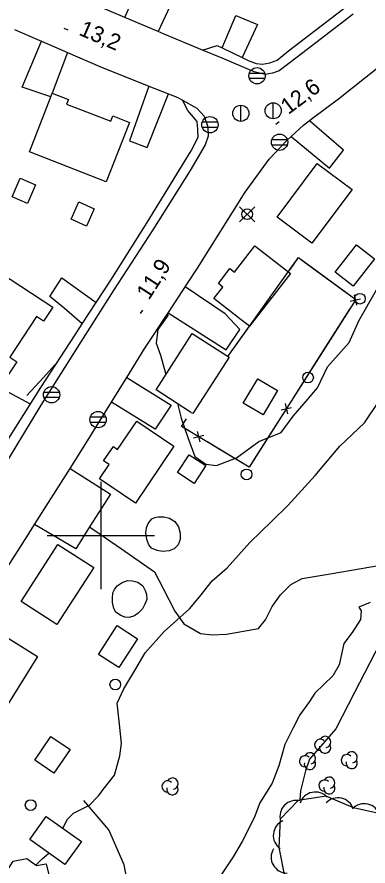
# Model space of a CAD drawing. Extents: x 646142 to 649934, y 5874075 to 5876351.
# Drawn here: x 647384.4 to 647449.8, y 5874738.3 to 5874896.7 of the extents above; entities that cross this region are included whole.
import ezdxf

# ---------------------------------------------------------------- set-up
doc = ezdxf.new("R2010")
doc.units = 0
for name, color, linetype in [('Niveau 1', 7, 'Continuous'), ('Niveau 19', 7, 'Continuous'), ('Niveau 2', 7, 'Continuous'), ('Niveau 21', 7, 'Continuous'), ('Niveau 22', 7, 'Continuous'), ('Niveau 3', 7, 'Continuous'), ('Niveau 31', 7, 'Continuous'), ('Niveau 36', 7, 'Continuous'), ('Niveau 37', 7, 'Continuous'), ('Niveau 4', 7, 'Continuous'), ('Niveau 44', 7, 'Continuous'), ('Niveau 61', 7, 'Continuous')]:
    doc.layers.add(name, color=color, linetype=linetype)

msp = doc.modelspace()

# ---------------------------------------------------------------- linework, layer by layer
at = {"layer": 'Niveau 1'}
for points in [[(647392.88, 5874745.39), (647393.77, 5874747.09), (647394.86, 5874748.19), (647397.88, 5874749.69), (647399.47, 5874751.34), (647400.67, 5874752.89), (647402.51, 5874755.27), (647403.55, 5874758.88), (647403.84, 5874761.19), (647403.48, 5874764.79), (647403.02, 5874768.72), (647404.27, 5874771.42), (647406.33, 5874774.84), (647408.28, 5874778.13), (647411.81, 5874782.1), (647416.55, 5874786.32), (647418.43, 5874788.61), (647420.77, 5874791.53), (647423.52, 5874793.96), (647427.79, 5874798.71), (647431.9, 5874802.68), (647434.94, 5874805.67), (647439.96, 5874811.19), (647444.56, 5874816.67), (647449.16, 5874821.04), (647451.81, 5874824.99)], [(647387.89, 5874738.52), (647389.07, 5874739.69), (647390.28, 5874740.74)]]:
    msp.add_lwpolyline(points, dxfattribs=at)
at = {"layer": 'Niveau 19'}
for points in [[(647404.46, 5874896.66), (647407.77, 5874904.32), (647414.14, 5874901.58), (647410.65, 5874894.06)], [(647422.62, 5874890.96), (647425.16, 5874897.03), (647429.19, 5874895.33), (647426.34, 5874889.16)], [(647390.67, 5874881.85), (647385.34, 5874883.65), (647388.9, 5874892.21)], [(647393.78, 5874890.1), (647390.93, 5874882.5)], [(647408.95, 5874883.86), (647405.32, 5874873.61), (647408.6, 5874872.42), (647412.58, 5874882.42)], [(647435.51, 5874874.45), (647442.63, 5874868.52), (647445.24, 5874871.9), (647438.87, 5874877.38)], [(647396.52, 5874839.5), (647393.17, 5874842.44), (647390.49, 5874844.62), (647392.71, 5874848.1), (647399.11, 5874843.46)], [(647412.53, 5874841.54), (647423.35, 5874834.67), (647425.88, 5874838.43), (647423.19, 5874841.36), (647415.72, 5874846.4)], [(647386.86, 5874824.51), (647377.65, 5874829.4), (647372.83, 5874821.91), (647381.55, 5874816.04)], [(647404.82, 5874829.48), (647413.08, 5874824.34), (647410.14, 5874819.85), (647401.98, 5874824.88)], [(647394.24, 5874812.47), (647401.76, 5874807.73), (647397.89, 5874801.62), (647395.3, 5874797.52), (647387.61, 5874802.05)]]:
    msp.add_lwpolyline(points, dxfattribs=at)
at = {"layer": 'Niveau 2'}
for points in [[(647414.29, 5874824.6), (647414.97, 5874821.92), (647416.22, 5874818.31), (647417.52, 5874814.76), (647419.58, 5874813.28), (647421.56, 5874813.06), (647425.29, 5874814.48), (647429.43, 5874817.52), (647433.6, 5874819.21), (647435.86, 5874822.29), (647438.28, 5874825.09), (647440.42, 5874827.58), (647442.28, 5874831.45), (647446.27, 5874835.98), (647448.13, 5874840.08), (647451.41, 5874845.82)], [(647412.41, 5874841.36), (647412.5, 5874841.07), (647410.6, 5874838.43), (647410.33, 5874835.9), (647411.09, 5874833.64), (647412.13, 5874830.03)], [(647386.19, 5874826.15), (647389.31, 5874829.45), (647391.96, 5874832.49)], [(647450.22, 5874787.48), (647448.13, 5874786.63), (647448.55, 5874785.97), (647448.43, 5874784.31), (647446.85, 5874781.93), (647445.3, 5874779.85), (647444.41, 5874775.89), (647443.27, 5874773.79), (647439.89, 5874770.58), (647438.88, 5874769.02), (647437.07, 5874766.55), (647435.85, 5874764.09), (647434.28, 5874761), (647433.16, 5874757.02), (647431.96, 5874753.8), (647431.96, 5874753.8), (647429.63, 5874750.11), (647428.57, 5874747.31), (647426.37, 5874742.93), (647424.66, 5874740.06), (647422.32, 5874736.49)]]:
    msp.add_lwpolyline(points, dxfattribs=at)
at = {"layer": 'Niveau 21'}
for points in [[(647447.03, 5874897.27), (647436.61, 5874889.26), (647433.24, 5874886.72), (647432, 5874886.24), (647430.63, 5874885.99), (647428.58, 5874886.49), (647422.59, 5874889.04), (647418.96, 5874890.56), (647411.82, 5874893.56), (647410.65, 5874894.06), (647404.46, 5874896.66), (647398.61, 5874899.13), (647390.4, 5874902.62), (647386.62, 5874904.22), (647385.85, 5874904.56), (647379.28, 5874907.45)], [(647375.88, 5874783.64), (647386.6, 5874800.46), (647387.61, 5874802.05), (647394.24, 5874812.47), (647397.22, 5874817.16), (647401.98, 5874824.88), (647404.82, 5874829.48), (647408.18, 5874834.93), (647412.58, 5874841.62), (647416.22, 5874847.16), (647418.02, 5874849.89), (647426.88, 5874864.06), (647431.4, 5874870.21), (647434.68, 5874873.68), (647435.51, 5874874.45), (647437.78, 5874876.55), (647439.49, 5874877.85), (647444.3, 5874881.5), (647456.75, 5874891.35), (647466.97, 5874898.99)], [(647383.88, 5874894.43), (647388.17, 5874892.52), (647388.9, 5874892.21), (647393.78, 5874890.1)], [(647393.78, 5874890.1), (647399.8, 5874887.51), (647408.95, 5874883.86), (647412.58, 5874882.42), (647414.32, 5874881.72), (647415.24, 5874881.22), (647417.92, 5874879.75), (647419.24, 5874878.25), (647419.92, 5874876.22), (647419.98, 5874874.48), (647419.44, 5874872.91), (647416.65, 5874868.1), (647409.7, 5874857.04), (647402.41, 5874845.83), (647396.25, 5874836.12), (647388.78, 5874824.3), (647380.85, 5874811.27)]]:
    msp.add_lwpolyline(points, dxfattribs=at)
at = {"layer": 'Niveau 22'}
for points in [[(647418.96, 5874890.56), (647421.68, 5874891.41), (647422.62, 5874890.96), (647426.34, 5874889.16), (647427.47, 5874888.61), (647428.93, 5874888.06), (647430.12, 5874887.94), (647431.49, 5874888.19), (647432.85, 5874888.68), (647435.01, 5874890.4), (647446.08, 5874898.95)], [(647382.05, 5874816.84), (647387.44, 5874825.44), (647388.8, 5874827.61), (647395.18, 5874837.45), (647396.52, 5874839.5), (647399.11, 5874843.46), (647401.86, 5874847.67), (647408.62, 5874858.37), (647416.85, 5874871.76), (647418.11, 5874874.33), (647418.09, 5874875.73), (647417.93, 5874877.23), (647416.2, 5874879.27), (647415.24, 5874881.22)], [(647397.89, 5874801.62), (647403.82, 5874797.53), (647410.01, 5874793.24), (647411.62, 5874790.12), (647413.81, 5874785.9), (647415.47, 5874783.49), (647418.59, 5874781.69), (647420.73, 5874781.44), (647423.42, 5874781.58), (647429.42, 5874782.64), (647430.67, 5874784.29), (647431.94, 5874786.76), (647433.49, 5874788.9), (647435.41, 5874790.85), (647437.52, 5874791.99), (647442.73, 5874792.86), (647454.29, 5874794.82)], [(647393.92, 5874715.11), (647397.76, 5874720.18), (647402.74, 5874726.78), (647404.96, 5874730.4), (647405.4, 5874733.02), (647404.36, 5874738.55), (647401.46, 5874745.06), (647396.79, 5874750.57)]]:
    msp.add_lwpolyline(points, dxfattribs=at)
at = {"layer": 'Niveau 3'}
for p, q in [((647393.08, 5874894.63), (647393.82, 5874894.32)), ((647432.61, 5874876.74), (647433.25, 5874877.22)), ((647407.36, 5874841.39), (647407.79, 5874842.06))]:
    msp.add_line(p, q, dxfattribs=at)
at = {"layer": 'Niveau 31'}
for points in [[(647386.67, 5874871.56), (647390.67, 5874881.85), (647390.93, 5874882.5), (647393.93, 5874881.33), (647393.6, 5874880.49), (647401.83, 5874877.28), (647402.22, 5874878.28), (647405.31, 5874877.08), (647400.99, 5874865.98), (647386.67, 5874871.56)], [(647446.84, 5874864.57), (647439.34, 5874854.54), (647432.86, 5874859.38), (647440.35, 5874869.41), (647446.84, 5874864.57)], [(647383.45, 5874863.17), (647384.96, 5874866.68), (647387.83, 5874865.45), (647386.32, 5874861.93), (647383.45, 5874863.17)], [(647394.44, 5874859.02), (647395.86, 5874862.24), (647398.76, 5874860.96), (647397.34, 5874857.74), (647394.44, 5874859.02)], [(647434.92, 5874849.21), (647435.37, 5874848.86), (647427.73, 5874839.04), (647426.17, 5874840.26), (647421.09, 5874844.21), (647422.76, 5874846.36), (647421.9, 5874847.02), (647424.05, 5874849.79), (647424.91, 5874849.12), (647428.72, 5874854.03), (647435.37, 5874848.86)], [(647443.7, 5874849.12), (647447.68, 5874854.22), (647451.02, 5874851.62), (647447.04, 5874846.51), (647443.7, 5874849.12)], [(647372.73, 5874836.5), (647381.01, 5874849.16), (647391.01, 5874842.62), (647389.3, 5874840.01), (647387.99, 5874840.86), (647383.02, 5874833.25), (647384.32, 5874832.4), (647382.73, 5874829.96), (647372.73, 5874836.5)], [(647423.89, 5874833.25), (647417.13, 5874822.76), (647416.72, 5874823.03), (647410.29, 5874827.17), (647417.04, 5874837.66), (647423.89, 5874833.25)], [(647426.56, 5874824.67), (647429.25, 5874829.25), (647432.96, 5874827.06), (647430.27, 5874822.49), (647426.56, 5874824.67)], [(647413.61, 5874816.65), (647406.45, 5874806.05), (647399.75, 5874810.58), (647401.53, 5874813.23), (647400.51, 5874813.92), (647402.32, 5874816.59), (647403.11, 5874816.05), (647406.68, 5874821.33), (647413.61, 5874816.65)], [(647414.31, 5874811.76), (647416.49, 5874815.06), (647419.58, 5874813.03), (647417.4, 5874809.73), (647414.31, 5874811.76)], [(647410.68, 5874803.46), (647411.74, 5874803.5), (647412.82, 5874803.25), (647413.8, 5874802.64), (647414.49, 5874801.64), (647414.79, 5874800.41), (647414.79, 5874799.26), (647414.38, 5874798.27), (647413.67, 5874797.54), (647412.72, 5874797.15), (647411.51, 5874797.03), (647410.48, 5874797.17), (647409.46, 5874797.65), (647408.96, 5874798.25), (647408.58, 5874799.26), (647408.39, 5874800.43), (647408.5, 5874801.46), (647408.83, 5874802.25), (647409.52, 5874803.1), (647410.08, 5874803.38), (647410.68, 5874803.46), (647410.68, 5874803.46)], [(647398.67, 5874794.05), (647391.81, 5874783.37), (647385.12, 5874787.66), (647391.98, 5874798.35), (647398.67, 5874794.05)], [(647403.04, 5874790.58), (647403.94, 5874791.26), (647404.93, 5874791.61), (647405.9, 5874791.56), (647406.86, 5874791.27), (647407.8, 5874790.59), (647408.23, 5874789.76), (647408.51, 5874788.96), (647408.56, 5874788.04), (647408.21, 5874787.17), (647407.76, 5874786.3), (647406.92, 5874785.53), (647406.24, 5874785.02), (647405.3, 5874784.73), (647404.46, 5874784.79), (647403.6, 5874785.14), (647402.81, 5874785.69), (647402.4, 5874786.38), (647402.19, 5874787.48), (647402.15, 5874788.3), (647402.25, 5874789.29), (647402.52, 5874789.95), (647403.04, 5874790.58), (647403.04, 5874790.58)], [(647388.2, 5874777.42), (647381.47, 5874766.62), (647374.45, 5874771), (647376.04, 5874773.56), (647374.25, 5874774.67), (647375.99, 5874777.46), (647377.8, 5874776.32), (647381.21, 5874781.78), (647388.2, 5874777.42)], [(647406.81, 5874780.73), (647403.32, 5874775.37), (647399.56, 5874777.82), (647403.05, 5874783.18), (647406.81, 5874780.73)], [(647387.68, 5874758.06), (647390.68, 5874762.5), (647394.24, 5874760.09), (647391.24, 5874755.65), (647387.68, 5874758.06)], [(647393.3, 5874738.59), (647386.73, 5874743.26), (647389.8, 5874747.58), (647396.37, 5874742.92), (647393.3, 5874738.59)], [(647390.54, 5874735.69), (647388.98, 5874735.42), (647387.6, 5874733.41), (647384.81, 5874733.02), (647382.74, 5874734.4), (647382.13, 5874736.85), (647383.65, 5874739.23), (647386.19, 5874739.71), (647388.02, 5874738.43), (647389.81, 5874738.72), (647390.54, 5874735.69)]]:
    msp.add_lwpolyline(points, dxfattribs=at)
at = {"layer": 'Niveau 36'}
for p, q in [((647430.56, 5874886.22), (647427.68, 5874886.22)), ((647427.68, 5874885.3), (647430.56, 5874885.3)), ((647426.1, 5874877.26), (647426.1, 5874880.26)), ((647432.14, 5874877.74), (647432.14, 5874880.74)), ((647421.77, 5874877.09), (647418.89, 5874877.09)), ((647418.89, 5874876.17), (647421.77, 5874876.17)), ((647434.75, 5874873.83), (647431.87, 5874873.83)), ((647431.87, 5874872.91), (647434.75, 5874872.91)), ((647428.69, 5874858.53), (647425.87, 5874861.35)), ((647425.87, 5874858.53), (647428.69, 5874861.35)), ((647392.23, 5874826.7), (647389.35, 5874826.7)), ((647389.35, 5874825.78), (647392.23, 5874825.78)), ((647400.91, 5874822.07), (647398.03, 5874822.07)), ((647398.03, 5874821.15), (647400.91, 5874821.15))]:
    msp.add_line(p, q, dxfattribs=at)
for centre, radius in [((647429.12, 5874885.77), 1.52), ((647426.09, 5874878.77), 1.5), ((647432.13, 5874879.25), 1.5), ((647420.33, 5874876.64), 1.52), ((647433.31, 5874873.38), 1.52), ((647427.28, 5874859.94), 1), ((647448.3, 5874844.18), 1), ((647438.63, 5874829.47), 1), ((647390.79, 5874826.25), 1.52), ((647399.47, 5874821.62), 1.52), ((647427.16, 5874811.4), 1), ((647402.68, 5874772.19), 1), ((647386.9, 5874749.7), 1)]:
    msp.add_circle(centre, radius, dxfattribs=at)
at = {"layer": 'Niveau 37'}
for points in [[(647423.64, 5874833.41), (647436.87, 5874851.85), (647447.51, 5874844.05), (647427.66, 5874812.72), (647415.04, 5874820.34), (647415.95, 5874821.79)], [(647423.64, 5874833.41), (647436.87, 5874851.85), (647447.51, 5874844.05), (647427.66, 5874812.72), (647415.04, 5874820.34), (647415.95, 5874821.79)], [(647435.34, 5874849.72), (647436.87, 5874851.85), (647447.51, 5874844.05), (647427.66, 5874812.72), (647415.04, 5874820.34), (647415.95, 5874821.79)], [(647435.26, 5874849.6), (647436.87, 5874851.85), (647437.93, 5874851.07)], [(647437.93, 5874851.07), (647445.99, 5874845.16)], [(647446.47, 5874843.73), (647448.42, 5874844.16)], [(647447.22, 5874844.92), (647447.66, 5874842.97)], [(647446.37, 5874842.25), (647441.02, 5874833.81)], [(647423.64, 5874833.41), (647427.44, 5874838.71)], [(647423.64, 5874833.41), (647427.39, 5874838.64)], [(647441.02, 5874833.81), (647435.67, 5874825.36)], [(647434.38, 5874824.65), (647434.81, 5874822.7)], [(647433.62, 5874823.45), (647435.57, 5874823.89)], [(647416.5, 5874819.46), (647415.04, 5874820.34), (647415.95, 5874821.79)], [(647433.52, 5874821.98), (647428.17, 5874813.54)], [(647419.18, 5874818.67), (647417.24, 5874818.19)], [(647417.97, 5874819.4), (647418.45, 5874817.45)], [(647428.17, 5874813.54), (647427.66, 5874812.72), (647419.92, 5874817.39)]]:
    msp.add_lwpolyline(points, dxfattribs=at)
at = {"layer": 'Niveau 4'}
msp.add_lwpolyline([(647460.37, 5874791.14), (647458.74, 5874788.74), (647451.99, 5874779.86), (647447.27, 5874770.71), (647443.84, 5874763.92), (647438.88, 5874758.27), (647438.16, 5874756.08), (647437.25, 5874752.35), (647437.07, 5874750.69)], dxfattribs=at)
at = {"layer": 'Niveau 44'}
msp.add_lwpolyline([(647469.98, 5874738.25), (647466.95, 5874742.04), (647461.62, 5874746.02), (647456.87, 5874747.03), (647451.85, 5874748.14), (647447.12, 5874749.21), (647441.99, 5874751.36), (647436.81, 5874750.54), (647433.42, 5874747.06), (647433.15, 5874741.79), (647434.26, 5874736.42)], dxfattribs=at)
for centre, radius, start, end in [((647440.91, 5874760.95), 1.05, 44.1154, 269.804), ((647441.81, 5874761.48), 1.05, 282.2692, 149.7263), ((647441.81, 5874760.43), 1.05, 166.9369, 29.6212), ((647446.77, 5874758.6), 1.05, 282.2692, 149.7263), ((647438.07, 5874757.88), 1.05, 44.1154, 269.804), ((647438.97, 5874758.41), 1.05, 282.2692, 149.7263), ((647445.87, 5874758.07), 1.05, 44.1154, 269.804), ((647446.77, 5874757.55), 1.05, 166.9369, 29.6212), ((647438.97, 5874757.36), 1.05, 166.9369, 29.6212), ((647442.59, 5874753.87), 1.05, 282.2692, 149.7263), ((647412.44, 5874753.18), 1.05, 44.1154, 269.804), ((647413.34, 5874753.71), 1.05, 282.2692, 149.7263), ((647441.69, 5874753.34), 1.05, 44.1154, 269.804), ((647442.59, 5874752.82), 1.05, 166.9369, 29.6212), ((647413.34, 5874752.66), 1.05, 166.9369, 29.6212), ((647439.99, 5874749.14), 3, 41.9762, 161.9542), ((647436.38, 5874747.57), 3, 75.6769, 195.6548), ((647444.22, 5874748.06), 3, 17.3029, 137.2808), ((647449.1, 5874746.96), 3, 17.3029, 137.2808), ((647435.15, 5874744.03), 3, 114.3422, 234.3202), ((647434.74, 5874740), 3, 149.3353, 269.3132)]:
    msp.add_arc(centre, radius, start, end, dxfattribs=at)
at = {"layer": 'Niveau 61'}
for points in [[(647400, 5874810), (647400, 5874800), (647400, 5874790)], [(647390, 5874800), (647400, 5874800), (647410, 5874800)]]:
    msp.add_lwpolyline(points, dxfattribs=at)

# ---------------------------------------------------------------- texts
at = {"layer": 'Niveau 3'}
for s, rotation, p in [('13,2 ', 336.8479, (647395.72, 5874893.46)), ('12,6 ', 36.7509, (647434.94, 5874878.43)), ('11,9 ', 57.2025, (647408.95, 5874843.79))]:
    msp.add_text(s, height=3, rotation=rotation, dxfattribs=at).set_placement(p)

doc.saveas('drawing.dxf')
